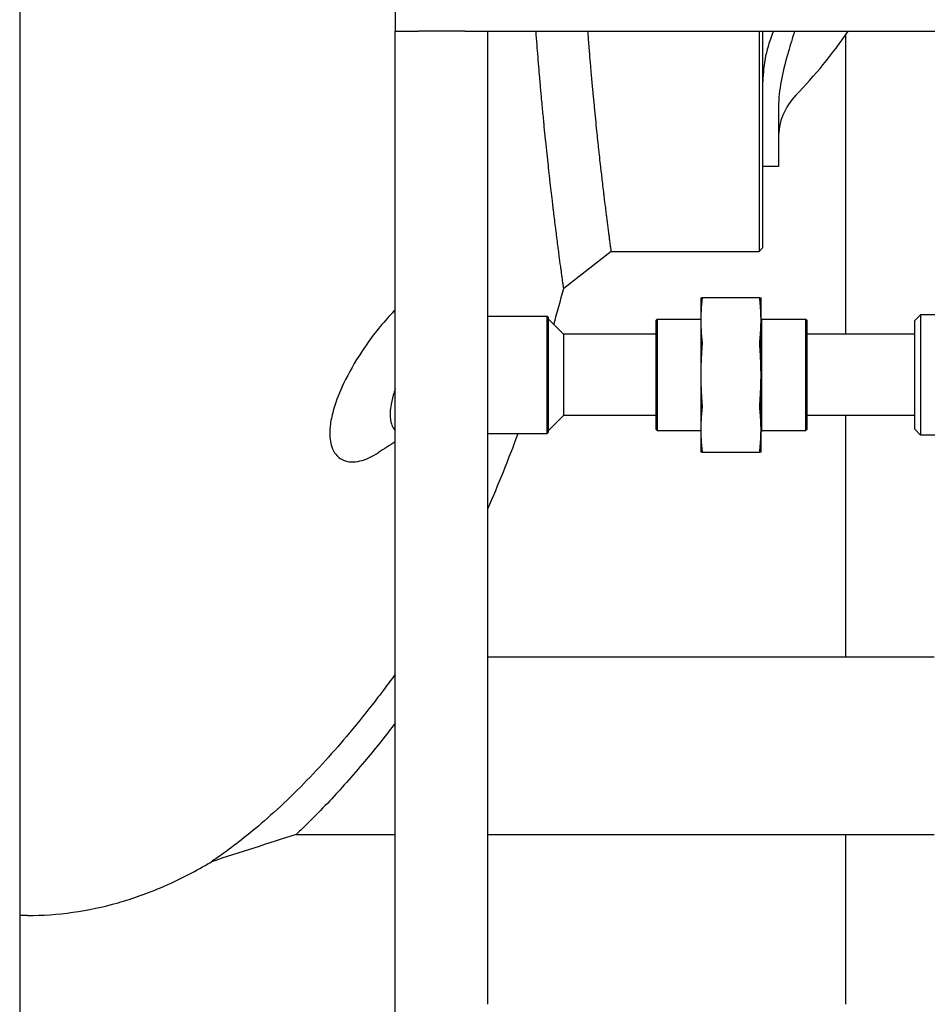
# Model space of a CAD drawing. Header units: inches. Extents: x 24 to 1128, y -58 to 748.
# Tile 514 of 656: x 727 to 742, y 289 to 305. Entities that reach past the tile are written whole.
import ezdxf

# ---------------------------------------------------------------- set-up
doc = ezdxf.new("R2010")
doc.units = ezdxf.units.IN
doc.header["$LTSCALE"] = 32
doc.header["$MEASUREMENT"] = 0
doc.layers.add('Visible (ANSI)', color=7, linetype='Continuous', lineweight=30)

msp = doc.modelspace()

# ---------------------------------------------------------------- linework, layer by layer
at = {"layer": 'Visible (ANSI)'}
for p, q in [((727.28063, 333.73367), (727.28063, 185.86817)), ((733.36063, 305.48367), (733.36063, 305.10867)), ((733.36063, 305.10867), (733.73563, 305.10867)), ((733.36063, 269.35867), (733.36063, 305.10867)), ((734.48563, 305.10867), (733.73563, 305.10867)), ((734.48563, 305.10867), (734.86063, 305.10867)), ((734.86063, 289.35867), (734.86063, 305.10867)), ((734.86063, 305.10867), (771.36063, 305.10867)), ((739.25198, 305.10876), (739.25198, 301.54617)), ((739.31448, 301.60867), (739.31448, 305.10876)), ((740.65563, 300.20367), (740.65563, 305.05515)), ((739.56448, 303.84269), (739.56448, 303.22167)), ((739.56448, 303.22167), (739.56448, 302.92117)), ((739.56448, 302.92117), (739.31448, 302.92117)), ((736.85898, 301.54617), (736.08855, 300.94663)), ((736.85898, 301.54617), (739.25198, 301.54617)), ((739.31448, 301.60867), (739.25198, 301.54617)), ((738.30817, 300.79617), (738.30817, 300.43005)), ((739.26454, 300.79617), (738.3268, 300.79617)), ((739.28317, 300.43005), (739.28317, 300.79617)), ((734.86063, 300.49617), (735.81905, 300.49617)), ((735.81905, 298.59617), (735.81905, 300.49617)), ((735.83467, 300.48054), (735.81905, 300.49617)), ((735.83467, 300.48054), (735.83467, 298.61179)), ((736.08467, 300.20367), (735.83467, 300.45367)), ((737.58467, 300.43054), (737.6003, 300.44617)), ((737.58467, 298.66179), (737.58467, 300.43054)), ((737.6003, 300.44617), (737.6003, 298.64617)), ((737.6003, 300.44617), (738.30817, 300.44617)), ((738.30817, 300.43005), (738.30817, 299.54617)), ((739.29817, 300.44617), (739.28317, 300.46117)), ((739.28317, 299.54617), (739.28317, 300.43005)), ((739.29817, 298.64617), (739.29817, 300.44617)), ((739.29817, 300.44617), (740.00755, 300.44617)), ((740.00755, 298.64617), (740.00755, 300.44617)), ((740.02317, 300.43054), (740.00755, 300.44617)), ((740.02317, 300.43054), (740.02317, 298.66179)), ((741.77317, 300.42617), (741.86692, 300.51992)), ((741.77317, 298.66617), (741.77317, 300.42617)), ((741.86692, 300.51992), (741.86692, 298.57242)), ((742.42832, 300.51992), (741.86692, 300.51992)), ((737.58467, 300.20367), (736.08467, 300.20367)), ((736.08467, 300.20367), (736.08467, 298.88867)), ((741.77317, 300.20367), (740.02317, 300.20367)), ((738.30817, 299.54617), (738.30817, 298.66229)), ((739.28317, 298.66229), (739.28317, 299.54617)), ((736.08467, 298.88867), (735.83467, 298.63867)), ((737.58467, 298.88867), (736.08467, 298.88867)), ((741.77317, 298.88867), (740.02317, 298.88867)), ((740.65563, 294.98367), (740.65563, 298.88867)), ((734.86063, 298.59617), (735.81905, 298.59617)), ((735.83467, 298.61179), (735.81905, 298.59617)), ((737.58467, 298.66179), (737.6003, 298.64617)), ((737.6003, 298.64617), (738.30817, 298.64617)), ((738.30817, 298.66229), (738.30817, 298.29617)), ((739.28317, 298.29617), (739.28317, 298.66229)), ((739.29817, 298.64617), (739.28317, 298.63117)), ((739.29817, 298.64617), (740.00755, 298.64617)), ((740.02317, 298.66179), (740.00755, 298.64617)), ((741.77317, 298.66617), (741.86692, 298.57242)), ((743.38301, 298.57242), (741.86692, 298.57242)), ((738.3268, 298.29617), (739.26454, 298.29617)), ((734.86063, 294.98367), (742.0842, 294.98367)), ((731.75809, 292.10867), (733.36063, 292.10867)), ((734.86063, 292.10867), (742.0842, 292.10867)), ((740.65563, 289.35867), (740.65563, 292.10867)), ((727.40563, 290.79617), (727.28063, 290.79617))]:
    msp.add_line(p, q, dxfattribs=at)
for centre, radius, start, end in [((741.31448, 304.29617), 2, 156.030518, 180), ((734.20198, 309.54617), 7.8625, 315.882405, 325.640202), ((740.56448, 303.37669), 1, 135.882405, 180)]:
    msp.add_arc(centre, radius, start, end, dxfattribs=at)
for points, knots in [([(736.08855, 300.94663), (736.08855, 300.94663), (736.08821, 300.94905), (736.08753, 300.95389), (736.08753, 300.95393), (736.08752, 300.95397), (736.08751, 300.95402), (736.08698, 300.9578), (736.08625, 300.96304), (736.08531, 300.96973), (736.08529, 300.96987), (736.08527, 300.97001), (736.08525, 300.97014), (736.08336, 300.98365), (736.08066, 301.003), (736.07715, 301.0282), (736.07708, 301.02866), (736.07702, 301.02914), (736.07695, 301.02961), (736.07523, 301.04196), (736.07333, 301.05569), (736.07123, 301.0708), (736.07114, 301.0715), (736.07104, 301.0722), (736.07094, 301.07291), (736.06897, 301.08714), (736.06684, 301.10257), (736.06454, 301.11921), (736.06173, 301.13961), (736.05868, 301.16184), (736.05539, 301.18591), (736.05521, 301.1872), (736.05504, 301.1885), (736.05486, 301.1898), (736.05189, 301.21147), (736.04874, 301.23462), (736.0454, 301.25923), (736.04518, 301.26089), (736.04495, 301.26255), (736.04473, 301.26422), (736.03786, 301.31492), (736.03021, 301.37174), (736.02184, 301.4347), (736.0215, 301.43726), (736.02116, 301.43982), (736.02082, 301.4424), (736.01878, 301.45778), (736.01669, 301.47351), (736.01457, 301.4896), (736.01254, 301.50497), (736.01047, 301.52066), (736.00837, 301.53668), (736.00796, 301.53979), (736.00755, 301.5429), (736.00714, 301.54603), (736.00306, 301.57712), (735.99885, 301.60942), (735.9945, 301.64292), (735.9893, 301.68306), (735.98389, 301.72502), (735.9783, 301.7688), (735.97774, 301.77318), (735.97718, 301.77758), (735.97661, 301.782), (735.97181, 301.81968), (735.96687, 301.8587), (735.96179, 301.89906), (735.96116, 301.90408), (735.96053, 301.90912), (735.9599, 301.91418), (735.94919, 301.99948), (735.93793, 302.09065), (735.92618, 302.18756), (735.92542, 302.19383), (735.92466, 302.20013), (735.9239, 302.20645), (735.92275, 302.21595), (735.9216, 302.22551), (735.92044, 302.23512), (735.9161, 302.27114), (735.9117, 302.30793), (735.90725, 302.34546), (735.90642, 302.3524), (735.9056, 302.35935), (735.90477, 302.36634), (735.89857, 302.41878), (735.89226, 302.47267), (735.88585, 302.52797), (735.87934, 302.5842), (735.87272, 302.64208), (735.86599, 302.70159), (735.86504, 302.71003), (735.86408, 302.7185), (735.86312, 302.727), (735.85674, 302.78368), (735.85027, 302.84181), (735.84373, 302.90139), (735.84272, 302.91053), (735.84172, 302.9197), (735.84071, 302.92891), (735.82675, 303.05656), (735.81246, 303.19072), (735.79801, 303.33114), (735.79693, 303.34155), (735.79586, 303.35199), (735.79479, 303.36247), (735.78816, 303.42717), (735.7815, 303.49317), (735.77483, 303.56045), (735.77373, 303.57151), (735.77263, 303.58261), (735.77153, 303.59374), (735.76923, 303.61703), (735.76693, 303.64047), (735.76463, 303.66404), (735.76072, 303.70416), (735.75681, 303.74469), (735.75289, 303.78562), (735.74478, 303.87056), (735.73663, 303.95766), (735.72848, 304.04686), (735.72734, 304.05927), (735.72621, 304.07173), (735.72508, 304.08423), (735.71853, 304.15634), (735.712, 304.22979), (735.70548, 304.30453), (735.70437, 304.3173), (735.70326, 304.33012), (735.70215, 304.34297), (735.69937, 304.37509), (735.6966, 304.40745), (735.69383, 304.44003), (735.68262, 304.572), (735.67152, 304.70774), (735.66063, 304.84692), (735.65961, 304.85995), (735.6586, 304.873), (735.65758, 304.88609), (735.6519, 304.95936), (735.64627, 305.03358), (735.64072, 305.10867)], [0.464153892, 0.464153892, 0.464153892, 0.464153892, 0.471470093, 0.471470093, 0.471470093, 0.471534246, 0.471534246, 0.471534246, 0.477207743, 0.477207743, 0.477207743, 0.477323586, 0.477323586, 0.477323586, 0.488672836, 0.488672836, 0.488672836, 0.488884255, 0.488884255, 0.488884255, 0.49439829, 0.49439829, 0.49439829, 0.494653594, 0.494653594, 0.494653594, 0.499800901, 0.499800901, 0.499800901, 0.506111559, 0.506111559, 0.506111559, 0.506449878, 0.506449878, 0.506449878, 0.512087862, 0.512087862, 0.512087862, 0.51246775, 0.51246775, 0.51246775, 0.523987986, 0.523987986, 0.523987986, 0.524456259, 0.524456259, 0.524456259, 0.527247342, 0.527247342, 0.527247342, 0.529912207, 0.529912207, 0.529912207, 0.530428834, 0.530428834, 0.530428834, 0.535559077, 0.535559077, 0.535559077, 0.541703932, 0.541703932, 0.541703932, 0.54231888, 0.54231888, 0.54231888, 0.547563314, 0.547563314, 0.547563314, 0.548215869, 0.548215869, 0.548215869, 0.559212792, 0.559212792, 0.559212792, 0.559924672, 0.559924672, 0.559924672, 0.56099478, 0.56099478, 0.56099478, 0.565005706, 0.565005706, 0.565005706, 0.565746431, 0.565746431, 0.565746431, 0.571308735, 0.571308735, 0.571308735, 0.576963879, 0.576963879, 0.576963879, 0.57776545, 0.57776545, 0.57776545, 0.583109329, 0.583109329, 0.583109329, 0.583928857, 0.583928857, 0.583928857, 0.595294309, 0.595294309, 0.595294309, 0.596136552, 0.596136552, 0.596136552, 0.601339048, 0.601339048, 0.601339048, 0.602194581, 0.602194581, 0.602194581, 0.603984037, 0.603984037, 0.603984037, 0.607028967, 0.607028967, 0.607028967, 0.613347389, 0.613347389, 0.613347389, 0.614226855, 0.614226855, 0.614226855, 0.619301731, 0.619301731, 0.619301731, 0.620169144, 0.620169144, 0.620169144, 0.622337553, 0.622337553, 0.622337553, 0.631118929, 0.631118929, 0.631118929, 0.631940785, 0.631940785, 0.631940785, 0.636542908, 0.636542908, 0.636542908, 0.636542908]), ([(736.85898, 301.54617), (736.85898, 301.54617), (736.85866, 301.54852), (736.85803, 301.55322), (736.85803, 301.55326), (736.85802, 301.5533), (736.85801, 301.55334), (736.85752, 301.55702), (736.85683, 301.56211), (736.85596, 301.56861), (736.85594, 301.56874), (736.85592, 301.56887), (736.8559, 301.56901), (736.85414, 301.58213), (736.85161, 301.60091), (736.84834, 301.62535), (736.84828, 301.6258), (736.84822, 301.62626), (736.84816, 301.62672), (736.84656, 301.6387), (736.84478, 301.65201), (736.84283, 301.66665), (736.84274, 301.66733), (736.84265, 301.66801), (736.84256, 301.66869), (736.84073, 301.68248), (736.83874, 301.69743), (736.83661, 301.71354), (736.83399, 301.7333), (736.83116, 301.75481), (736.8281, 301.77809), (736.82793, 301.77934), (736.82777, 301.78059), (736.8276, 301.78185), (736.82485, 301.80282), (736.82192, 301.8252), (736.81882, 301.849), (736.81862, 301.85061), (736.81841, 301.85222), (736.8182, 301.85383), (736.81182, 301.90285), (736.80472, 301.95779), (736.79696, 302.01864), (736.79665, 302.02111), (736.79633, 302.02359), (736.79601, 302.02608), (736.79412, 302.04094), (736.79219, 302.05615), (736.79022, 302.0717), (736.78834, 302.08655), (736.78642, 302.10172), (736.78447, 302.1172), (736.78409, 302.12021), (736.78371, 302.12322), (736.78333, 302.12624), (736.77955, 302.15629), (736.77565, 302.1875), (736.77162, 302.21989), (736.7668, 302.25868), (736.7618, 302.29919), (736.75663, 302.3414), (736.75611, 302.34563), (736.7556, 302.34987), (736.75508, 302.35413), (736.75064, 302.39045), (736.74608, 302.42802), (736.74141, 302.46683), (736.74083, 302.47166), (736.74024, 302.47651), (736.73966, 302.48138), (736.72981, 302.56341), (736.71946, 302.65091), (736.70869, 302.7438), (736.708, 302.74981), (736.7073, 302.75585), (736.7066, 302.76191), (736.70555, 302.77102), (736.70449, 302.78018), (736.70343, 302.78938), (736.69945, 302.8239), (736.69543, 302.85914), (736.69135, 302.89509), (736.6906, 302.90173), (736.68984, 302.90839), (736.68908, 302.91508), (736.68341, 302.9653), (736.67763, 303.01688), (736.67178, 303.06983), (736.66583, 303.12365), (736.65978, 303.17897), (736.65366, 303.23576), (736.65279, 303.24381), (736.65192, 303.25189), (736.65105, 303.25999), (736.64524, 303.31405), (736.63936, 303.36943), (736.63343, 303.42611), (736.63252, 303.4348), (736.6316, 303.44352), (736.63069, 303.45228), (736.61803, 303.57367), (736.60512, 303.70096), (736.59209, 303.83398), (736.59112, 303.84384), (736.59016, 303.85373), (736.58919, 303.86365), (736.58322, 303.92493), (736.57722, 303.9874), (736.57121, 304.05106), (736.57023, 304.06153), (736.56924, 304.07203), (736.56825, 304.08256), (736.56618, 304.10459), (736.56412, 304.12676), (736.56205, 304.14906), (736.55853, 304.187), (736.55501, 304.22533), (736.5515, 304.26404), (736.54421, 304.34436), (736.53691, 304.42648), (736.52964, 304.51034), (736.52863, 304.52201), (736.52762, 304.53372), (736.52661, 304.54546), (736.52078, 304.6132), (736.51497, 304.68206), (736.50919, 304.75201), (736.50821, 304.76397), (736.50722, 304.77596), (736.50623, 304.78798), (736.50377, 304.81802), (736.50132, 304.84827), (736.49887, 304.87871), (736.4928, 304.95418), (736.48677, 305.03084), (736.48082, 305.10867)], [0.464153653, 0.464153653, 0.464153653, 0.464153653, 0.471470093, 0.471470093, 0.471470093, 0.471534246, 0.471534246, 0.471534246, 0.477207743, 0.477207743, 0.477207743, 0.477323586, 0.477323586, 0.477323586, 0.488672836, 0.488672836, 0.488672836, 0.488884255, 0.488884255, 0.488884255, 0.49439829, 0.49439829, 0.49439829, 0.494653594, 0.494653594, 0.494653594, 0.499800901, 0.499800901, 0.499800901, 0.506111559, 0.506111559, 0.506111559, 0.506449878, 0.506449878, 0.506449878, 0.512087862, 0.512087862, 0.512087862, 0.51246775, 0.51246775, 0.51246775, 0.523987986, 0.523987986, 0.523987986, 0.524456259, 0.524456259, 0.524456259, 0.527247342, 0.527247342, 0.527247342, 0.529912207, 0.529912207, 0.529912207, 0.530428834, 0.530428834, 0.530428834, 0.535559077, 0.535559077, 0.535559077, 0.541703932, 0.541703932, 0.541703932, 0.54231888, 0.54231888, 0.54231888, 0.547563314, 0.547563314, 0.547563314, 0.548215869, 0.548215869, 0.548215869, 0.559212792, 0.559212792, 0.559212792, 0.559924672, 0.559924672, 0.559924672, 0.56099478, 0.56099478, 0.56099478, 0.565005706, 0.565005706, 0.565005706, 0.565746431, 0.565746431, 0.565746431, 0.571308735, 0.571308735, 0.571308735, 0.576963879, 0.576963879, 0.576963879, 0.57776545, 0.57776545, 0.57776545, 0.583109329, 0.583109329, 0.583109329, 0.583928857, 0.583928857, 0.583928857, 0.595294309, 0.595294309, 0.595294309, 0.596136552, 0.596136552, 0.596136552, 0.601339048, 0.601339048, 0.601339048, 0.602194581, 0.602194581, 0.602194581, 0.603984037, 0.603984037, 0.603984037, 0.607028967, 0.607028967, 0.607028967, 0.613347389, 0.613347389, 0.613347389, 0.614226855, 0.614226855, 0.614226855, 0.619301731, 0.619301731, 0.619301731, 0.620169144, 0.620169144, 0.620169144, 0.622337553, 0.622337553, 0.622337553, 0.627712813, 0.627712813, 0.627712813, 0.627712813]), ([(739.82541, 305.10867), (739.79076, 304.99754), (739.75699, 304.88787), (739.6439, 304.49443), (739.57806, 304.21125), (739.56634, 303.9335)], [18.96312564, 18.96312564, 18.96312564, 18.96312564, 19.83036193, 19.83036193, 22.11077744, 22.11077744, 22.11077744, 22.11077744]), ([(738.3268, 300.79617), (738.32809, 300.79617), (738.32872, 300.7927), (738.32872, 300.78061), (738.32809, 300.77131), (738.3268, 300.75956)], [1.299728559, 1.299728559, 1.299728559, 1.299728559, 1.420078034, 1.420078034, 1.540427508, 1.540427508, 1.540427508, 1.540427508]), ([(739.26454, 300.75956), (739.26325, 300.77131), (739.26262, 300.78061), (739.26262, 300.7927), (739.26325, 300.79617), (739.26454, 300.79617)], [0.397039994, 0.397039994, 0.397039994, 0.397039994, 0.517389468, 0.517389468, 0.637738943, 0.637738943, 0.637738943, 0.637738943]), ([(733.36062, 300.59683), (733.32679, 300.56357), (733.29274, 300.52843), (733.10819, 300.32918), (732.95513, 300.13277), (732.70869, 299.75619), (732.60948, 299.58384), (732.46135, 299.27184), (732.40638, 299.13418), (732.34079, 298.91231), (732.32177, 298.82708), (732.30705, 298.71699), (732.30423, 298.68845), (732.30144, 298.64278), (732.30082, 298.62522), (732.30052, 298.59186), (732.30079, 298.57603), (732.30239, 298.53988), (732.30404, 298.51988), (732.31168, 298.45794), (732.32044, 298.41891), (732.34876, 298.33558), (732.37088, 298.29486), (732.44017, 298.20825), (732.49396, 298.17344), (732.63545, 298.13046), (732.72835, 298.13465), (732.91071, 298.18743), (732.99944, 298.23022), (733.08906, 298.28905)], [4.88939093, 4.88939093, 4.88939093, 4.88939093, 5.34682313, 5.34682313, 7.36178351, 7.36178351, 8.8548679, 8.8548679, 10.00430467, 10.00430467, 10.75869748, 10.75869748, 11.03160492, 11.03160492, 11.20759247, 11.20759247, 11.37310032, 11.37310032, 11.59409096, 11.59409096, 12.08136351, 12.08136351, 12.74243365, 12.74243365, 13.78437447, 13.78437447, 15.1663247, 15.1663247, 16.36733435, 16.36733435, 16.36733435, 16.36733435]), ([(738.3268, 300.10055), (738.32809, 300.08879), (738.32872, 300.07459), (738.32872, 300.0454), (738.32809, 300.02878), (738.3268, 300.01216)], [0.397039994, 0.397039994, 0.397039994, 0.397039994, 0.517389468, 0.517389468, 0.637738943, 0.637738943, 0.637738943, 0.637738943]), ([(739.26454, 300.01216), (739.26325, 300.02878), (739.26262, 300.0454), (739.26262, 300.07459), (739.26325, 300.08879), (739.26454, 300.10055)], [1.299728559, 1.299728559, 1.299728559, 1.299728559, 1.420078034, 1.420078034, 1.540427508, 1.540427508, 1.540427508, 1.540427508]), ([(733.36063, 299.31996), (733.34876, 299.28596), (733.33794, 299.25207), (733.30943, 299.15252), (733.2954, 299.08853), (733.28368, 299.00332), (733.28125, 298.97937), (733.27883, 298.94048), (733.2783, 298.92514), (733.27818, 298.89566), (733.27855, 298.88152), (733.28049, 298.8488), (733.28245, 298.83066), (733.29173, 298.77314), (733.30264, 298.73827), (733.32951, 298.68518), (733.34404, 298.66528), (733.36063, 298.64916)], [22.43986667, 22.43986667, 22.43986667, 22.43986667, 22.72269701, 22.72269701, 23.27775372, 23.27775372, 23.50359658, 23.50359658, 23.65684352, 23.65684352, 23.80631567, 23.80631567, 24.01370836, 24.01370836, 24.4992492, 24.4992492, 24.89416553, 24.89416553, 24.89416553, 24.89416553]), ([(738.3268, 299.08018), (738.32809, 299.06356), (738.32872, 299.04694), (738.32872, 299.01775), (738.32809, 299.00354), (738.3268, 298.99179)], [0.397039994, 0.397039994, 0.397039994, 0.397039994, 0.517389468, 0.517389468, 0.637738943, 0.637738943, 0.637738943, 0.637738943]), ([(739.26454, 298.99179), (739.26325, 299.00354), (739.26262, 299.01775), (739.26262, 299.04694), (739.26325, 299.06356), (739.26454, 299.08018)], [1.299728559, 1.299728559, 1.299728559, 1.299728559, 1.420078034, 1.420078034, 1.540427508, 1.540427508, 1.540427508, 1.540427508]), ([(738.3268, 298.33278), (738.32809, 298.32103), (738.32872, 298.31173), (738.32872, 298.29964), (738.32809, 298.29617), (738.3268, 298.29617)], [0.397039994, 0.397039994, 0.397039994, 0.397039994, 0.517389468, 0.517389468, 0.637738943, 0.637738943, 0.637738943, 0.637738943]), ([(739.26454, 298.29617), (739.26325, 298.29617), (739.26262, 298.29964), (739.26262, 298.31173), (739.26325, 298.32103), (739.26454, 298.33278)], [1.299728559, 1.299728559, 1.299728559, 1.299728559, 1.420078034, 1.420078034, 1.540427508, 1.540427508, 1.540427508, 1.540427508]), ([(733.36063, 294.70146), (733.30097, 294.61959), (733.2376, 294.53389), (733.12713, 294.38729), (733.08179, 294.32785), (733.03538, 294.26775)], [37.46509121, 37.46509121, 37.46509121, 37.46509121, 38.37686086, 38.37686086, 38.98235498, 38.98235498, 38.98235498, 38.98235498]), ([(733.03538, 294.26775), (732.90482, 294.0988), (732.76561, 293.92473), (732.36916, 293.45068), (732.10039, 293.15294), (731.53137, 292.57889), (731.24463, 292.32329), (730.88582, 292.03064), (730.77077, 291.94203), (730.58554, 291.80524), (730.50975, 291.75199), (730.42777, 291.6955), (730.40594, 291.68076), (730.39058, 291.67039), (730.38792, 291.6686), (730.38532, 291.66686), (730.38473, 291.66646), (730.38448, 291.66629), (730.38445, 291.66627), (730.38445, 291.66627)], [2.40390024, 2.40390024, 2.40390024, 2.40390024, 4.10659051, 4.10659051, 7.07492284, 7.07492284, 10.38193048, 10.38193048, 12.02302805, 12.02302805, 13.45064686, 13.45064686, 14.26738031, 14.26738031, 14.52316826, 14.52316826, 14.67933435, 14.67933435, 14.71820602, 14.71820602, 14.71820602, 14.71820602]), ([(733.33823, 293.87986), (733.1867, 293.68246), (733.02563, 293.48087), (732.66605, 293.05186), (732.47158, 292.83421), (732.19633, 292.54141), (732.0967, 292.43932), (731.93861, 292.28157), (731.87576, 292.22069), (731.80239, 292.15047), (731.78142, 292.13066), (731.76517, 292.11533), (731.76206, 292.1124), (731.75898, 292.1095), (731.75829, 292.10885), (731.7581, 292.10868), (731.75809, 292.10867), (731.75809, 292.10867)], [1.74886069, 1.74886069, 1.74886069, 1.74886069, 3.66759443, 3.66759443, 6.01458094, 6.01458094, 7.44295557, 7.44295557, 8.6463425, 8.6463425, 9.40034863, 9.40034863, 9.67248659, 9.67248659, 9.84824121, 9.84824121, 9.87482463, 9.87482463, 9.87482463, 9.87482463]), ([(727.40563, 290.79617), (727.65211, 290.79617), (727.89859, 290.81356), (728.38878, 290.88272), (728.6325, 290.93447), (729.11482, 291.07125), (729.35342, 291.15625), (729.82374, 291.35798), (730.05546, 291.47471), (730.317, 291.62608), (730.35077, 291.64601), (730.38445, 291.66627)], [0, 0, 0, 0, 0.070422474, 0.070422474, 0.140844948, 0.140844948, 0.211267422, 0.211267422, 0.281689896, 0.281689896, 0.292163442, 0.292163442, 0.292163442, 0.292163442])]:
    msp.add_open_spline(points, degree=3, knots=knots, dxfattribs=at)
for points in [[(739.56634, 303.9335), (739.56506, 303.90318), (739.56448, 303.87288), (739.56448, 303.84269)], [(735.92709, 300.36125), (735.9827, 300.55452), (736.03653, 300.74969), (736.08855, 300.94663)], [(734.86063, 297.38035), (735.03256, 297.77264), (735.19583, 298.17835), (735.35005, 298.59617)], [(733.36063, 298.46239), (733.26959, 298.40621), (733.17905, 298.34811), (733.08909, 298.28904)], [(733.36063, 293.90911), (733.35319, 293.89937), (733.34572, 293.88962), (733.33823, 293.87986)], [(731.75809, 292.10867), (731.30021, 291.96121), (730.84233, 291.81374), (730.38445, 291.66627)]]:
    msp.add_open_spline(points, degree=3, dxfattribs=at)
for points, weights in [([(738.30817, 300.79617), (738.30817, 300.79617), (738.3268, 300.79617)], [1, 1.05512060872, 1.07707509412]), ([(738.3268, 300.75956), (738.30817, 300.58945), (738.30817, 300.43005)], [1.07707509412, 1.05512060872, 1]), ([(739.26454, 300.79617), (739.28317, 300.79617), (739.28317, 300.79617)], [1.07707509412, 1.05512060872, 1]), ([(739.28317, 300.43005), (739.28317, 300.58945), (739.26454, 300.75956)], [1, 1.05512060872, 1.07707509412]), ([(738.30817, 300.43005), (738.30817, 300.27066), (738.3268, 300.10055)], [1, 1.05512060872, 1.07707509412]), ([(739.26454, 300.10055), (739.28317, 300.27066), (739.28317, 300.43005)], [1.07707509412, 1.05512060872, 1]), ([(738.3268, 300.01216), (738.30817, 299.77159), (738.30817, 299.54617)], [1.07707509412, 1.05512060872, 1]), ([(739.28317, 299.54617), (739.28317, 299.77159), (739.26454, 300.01216)], [1, 1.05512060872, 1.07707509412]), ([(738.30817, 299.54617), (738.30817, 299.32075), (738.3268, 299.08018)], [1, 1.05512060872, 1.07707509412]), ([(739.26454, 299.08018), (739.28317, 299.32075), (739.28317, 299.54617)], [1.07707509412, 1.05512060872, 1]), ([(738.3268, 298.99179), (738.30817, 298.82168), (738.30817, 298.66229)], [1.07707509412, 1.05512060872, 1]), ([(739.28317, 298.66229), (739.28317, 298.82168), (739.26454, 298.99179)], [1, 1.05512060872, 1.07707509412]), ([(738.30817, 298.66229), (738.30817, 298.50289), (738.3268, 298.33278)], [1, 1.05512060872, 1.07707509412]), ([(739.26454, 298.33278), (739.28317, 298.50289), (739.28317, 298.66229)], [1.07707509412, 1.05512060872, 1]), ([(738.3268, 298.29617), (738.30817, 298.29617), (738.30817, 298.29617)], [1.07707509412, 1.05512060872, 1]), ([(739.28317, 298.29617), (739.28317, 298.29617), (739.26454, 298.29617)], [1, 1.05512060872, 1.07707509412])]:
    msp.add_rational_spline(points, weights, degree=2, dxfattribs=at)

doc.saveas('drawing.dxf')
